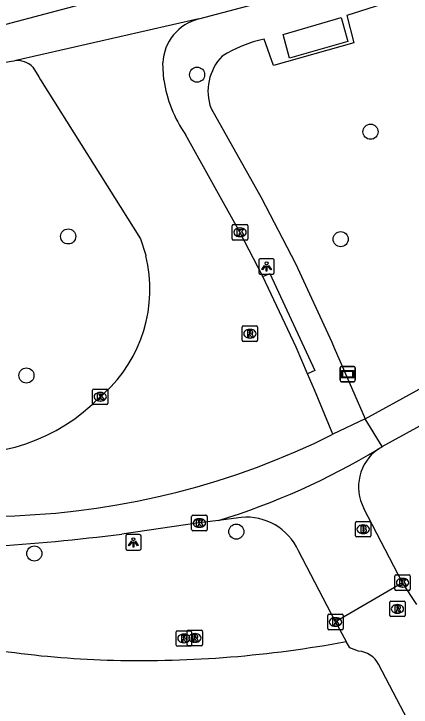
# Model space of a CAD drawing. Extents: x 162074 to 163034, y 381824 to 382557.
# Drawn here: x 162587.66 to 162613.39, y 382459.41 to 382504.26 of the extents above; entities that cross this region are included whole.
import ezdxf

# ---------------------------------------------------------------- set-up
doc = ezdxf.new("R2010")
doc.units = 0
for name, color, linetype in [('IMGEO_Boom', 7, 'Continuous'), ('IMGEO_Brandkraan', 7, 'Continuous'), ('IMGEO_Fietspad_gesloten', 7, 'Continuous'), ('IMGEO_Kolk', 7, 'Continuous'), ('IMGEO_Lichtpunt', 7, 'Continuous'), ('IMGEO_OVBaan_gesloten', 7, 'Continuous'), ('IMGEO_Rijbaan_lokaal_open', 7, 'Continuous'), ('IMGEO_Rioolput', 7, 'Continuous'), ('IMGEO_Straatnaambord', 7, 'Continuous'), ('IMGEO_Voetpad_open', 7, 'Continuous')]:
    doc.layers.add(name, color=color, linetype=linetype)

msp = doc.modelspace()

# ---------------------------------------------------------------- linework, layer by layer
at = {"layer": 'IMGEO_Boom'}
for centre in [(162599.526, 382500.324), (162610.762, 382496.634), (162591.178, 382489.859), (162608.829, 382489.684), (162588.473, 382480.865), (162602.068, 382470.762), (162588.983, 382469.344)]:
    msp.add_circle(centre, 0.489, dxfattribs=at)
at = {"layer": 'IMGEO_Brandkraan'}
for p, q in [((162609.857, 382471.415), (162610.709, 382471.415)), ((162609.782, 382470.489), (162609.782, 382471.341)), ((162610.27, 382471.195), (162610.295, 382471.195)), ((162610.783, 382471.341), (162610.783, 382470.489)), ((162610.293, 382470.635), (162610.268, 382470.635)), ((162610.709, 382470.415), (162609.857, 382470.415))]:
    msp.add_line(p, q, dxfattribs=at)
for points in [[(162609.857, 382471.415), (162610.709, 382471.415)], [(162609.782, 382470.489), (162609.782, 382471.341)], [(162610.13, 382471.115), (162610.13, 382470.715), (162610.343, 382470.715)], [(162610.361, 382471.115), (162610.13, 382471.115)], [(162610.309, 382471.034), (162610.255, 382471.034), (162610.255, 382470.958)], [(162610.255, 382470.958), (162610.308, 382470.958)], [(162610.783, 382471.341), (162610.783, 382470.489)], [(162610.317, 382470.882), (162610.255, 382470.882), (162610.255, 382470.801)], [(162610.255, 382470.801), (162610.317, 382470.801)], [(162610.709, 382470.415), (162609.857, 382470.415)]]:
    msp.add_lwpolyline(points, dxfattribs=at)
for centre, radius, start, end in [((162609.859, 382471.339), 0.0765, 91.552, 178.448), ((162609.859, 382471.339), 0.0765, 91.552, 178.448), ((162610.707, 382471.339), 0.0765, 1.552, 88.448), ((162610.707, 382471.339), 0.0765, 1.552, 88.448), ((162610.31, 382470.996), 0.0379, 267.8285, 90.9355), ((162610.365, 382470.97), 0.145, 59.4692, 91.5367), ((162610.39, 382471.017), 0.0922, 285.5137, 58.1501), ((162610.395, 382470.825), 0.105, 301.3115, 78.989), ((162609.859, 382470.491), 0.0765, 181.552, 268.448), ((162609.859, 382470.491), 0.0765, 181.552, 268.448), ((162610.318, 382470.841), 0.0404, 269.8759, 90.5077), ((162610.349, 382470.966), 0.251, 268.6676, 293.5347), ((162610.707, 382470.491), 0.0765, 271.552, 358.448), ((162610.707, 382470.491), 0.0765, 271.552, 358.448)]:
    msp.add_arc(centre, radius, start, end, dxfattribs=at)
for centre, major_axis, ratio, start_param, end_param in [((162610.269, 382470.915), (-0.387, 0.002), 0.722429, 4.712389, 7.853982), ((162610.294, 382470.915), (-0.39, 0.002), 0.717154, 1.570796, 4.712389)]:
    msp.add_ellipse(centre, major_axis=major_axis, ratio=ratio, start_param=start_param, end_param=end_param, dxfattribs=at)
at = {"layer": 'IMGEO_Fietspad_gesloten'}
for points in [[(162610.409, 382478.058), (162612.428, 382479.169), (162635.318, 382491.736), (162650.37, 382500), (162690.999, 382522.309)], [(162611.51, 382476.264), (162654.853, 382500), (162692.063, 382520.377)], [(162610.409, 382478.058), (162608.33, 382477.061)], [(162611.51, 382476.264), (162610.409, 382478.058)], [(162611.251, 382476.1), (162611.336, 382476.158), (162611.424, 382476.21), (162611.51, 382476.264)], [(162600.915, 382471.486), (162599.672, 382471.321), (162594.654, 382470.608)]]:
    msp.add_lwpolyline(points, dxfattribs=at)
msp.add_arc((162578.405, 382597.201), 127.632, 273.42952, 277.31428, dxfattribs=at)
at = {"layer": 'IMGEO_Kolk'}
for p, q in [((162601.808, 382489.702), (162601.808, 382490.554)), ((162601.883, 382490.628), (162602.735, 382490.628)), ((162602.296, 382490.408), (162602.321, 382490.408)), ((162602.809, 382490.554), (162602.809, 382489.702)), ((162602.319, 382489.848), (162602.294, 382489.848)), ((162602.735, 382489.628), (162601.883, 382489.628)), ((162592.753, 382479.059), (162592.753, 382479.911)), ((162592.828, 382479.985), (162593.68, 382479.985)), ((162593.754, 382479.911), (162593.754, 382479.059)), ((162593.241, 382479.765), (162593.266, 382479.765)), ((162593.264, 382479.205), (162593.239, 382479.205)), ((162593.68, 382478.985), (162592.828, 382478.985)), ((162599.25, 382471.82), (162600.102, 382471.82)), ((162599.175, 382470.894), (162599.175, 382471.746)), ((162599.663, 382471.6), (162599.688, 382471.6)), ((162600.176, 382471.746), (162600.176, 382470.894)), ((162599.686, 382471.04), (162599.661, 382471.04)), ((162600.102, 382470.82), (162599.25, 382470.82)), ((162612.337, 382467.032), (162612.337, 382467.884)), ((162612.412, 382467.958), (162613.264, 382467.958)), ((162613.338, 382467.884), (162613.338, 382467.032)), ((162612.825, 382467.738), (162612.85, 382467.738)), ((162613.264, 382466.958), (162612.412, 382466.958)), ((162612.848, 382467.178), (162612.823, 382467.178)), ((162607.991, 382464.49), (162607.991, 382465.342)), ((162608.066, 382465.416), (162608.918, 382465.416)), ((162608.479, 382465.196), (162608.504, 382465.196)), ((162608.992, 382465.342), (162608.992, 382464.49)), ((162608.502, 382464.636), (162608.477, 382464.636)), ((162608.918, 382464.416), (162608.066, 382464.416))]:
    msp.add_line(p, q, dxfattribs=at)
for points in [[(162601.808, 382489.702), (162601.808, 382490.554)], [(162601.883, 382490.628), (162602.735, 382490.628)], [(162602.129, 382490.328), (162602.252, 382490.328), (162602.252, 382490.177), (162602.382, 382490.328), (162602.546, 382490.328), (162602.4, 382490.177), (162602.553, 382489.928), (162602.401, 382489.928), (162602.316, 382490.092), (162602.252, 382490.025), (162602.252, 382489.928), (162602.129, 382489.928), (162602.129, 382490.328)], [(162602.809, 382490.554), (162602.809, 382489.702)], [(162602.735, 382489.628), (162601.883, 382489.628)], [(162592.753, 382479.059), (162592.753, 382479.911)], [(162592.828, 382479.985), (162593.68, 382479.985)], [(162593.754, 382479.911), (162593.754, 382479.059)], [(162593.074, 382479.685), (162593.197, 382479.685), (162593.197, 382479.534), (162593.327, 382479.685), (162593.491, 382479.685), (162593.345, 382479.534), (162593.498, 382479.285), (162593.346, 382479.285), (162593.261, 382479.449), (162593.197, 382479.382), (162593.197, 382479.285), (162593.074, 382479.285), (162593.074, 382479.685)], [(162593.68, 382478.985), (162592.828, 382478.985)], [(162599.25, 382471.82), (162600.102, 382471.82)], [(162599.175, 382470.894), (162599.175, 382471.746)], [(162599.496, 382471.52), (162599.619, 382471.52), (162599.619, 382471.369), (162599.749, 382471.52), (162599.913, 382471.52), (162599.767, 382471.369), (162599.92, 382471.12), (162599.768, 382471.12), (162599.683, 382471.284), (162599.619, 382471.217), (162599.619, 382471.12), (162599.496, 382471.12), (162599.496, 382471.52)], [(162600.176, 382471.746), (162600.176, 382470.894)], [(162600.102, 382470.82), (162599.25, 382470.82)], [(162612.337, 382467.032), (162612.337, 382467.884)], [(162612.412, 382467.958), (162613.264, 382467.958)], [(162613.338, 382467.884), (162613.338, 382467.032)], [(162612.658, 382467.658), (162612.781, 382467.658), (162612.781, 382467.507), (162612.911, 382467.658), (162613.075, 382467.658), (162612.929, 382467.507), (162613.082, 382467.258), (162612.93, 382467.258), (162612.845, 382467.422), (162612.781, 382467.355), (162612.781, 382467.258), (162612.658, 382467.258), (162612.658, 382467.658)], [(162613.264, 382466.958), (162612.412, 382466.958)], [(162607.991, 382464.49), (162607.991, 382465.342)], [(162608.066, 382465.416), (162608.918, 382465.416)], [(162608.312, 382465.116), (162608.435, 382465.116), (162608.435, 382464.965), (162608.565, 382465.116), (162608.729, 382465.116), (162608.583, 382464.965), (162608.736, 382464.716), (162608.584, 382464.716), (162608.499, 382464.88), (162608.435, 382464.813), (162608.435, 382464.716), (162608.312, 382464.716), (162608.312, 382465.116)], [(162608.992, 382465.342), (162608.992, 382464.49)], [(162608.918, 382464.416), (162608.066, 382464.416)]]:
    msp.add_lwpolyline(points, dxfattribs=at)
for centre, start, end in [((162601.885, 382490.552), 91.552, 178.448), ((162601.885, 382490.552), 91.552, 178.448), ((162602.733, 382490.552), 1.552, 88.448), ((162602.733, 382490.552), 1.552, 88.448), ((162601.885, 382489.704), 181.552, 268.448), ((162601.885, 382489.704), 181.552, 268.448), ((162602.733, 382489.704), 271.552, 358.448), ((162602.733, 382489.704), 271.552, 358.448), ((162592.83, 382479.909), 91.552, 178.448), ((162592.83, 382479.909), 91.552, 178.448), ((162593.678, 382479.909), 1.552, 88.448), ((162593.678, 382479.909), 1.552, 88.448), ((162592.83, 382479.061), 181.552, 268.448), ((162592.83, 382479.061), 181.552, 268.448), ((162593.678, 382479.061), 271.552, 358.448), ((162593.678, 382479.061), 271.552, 358.448), ((162599.252, 382471.744), 91.552, 178.448), ((162599.252, 382471.744), 91.552, 178.448), ((162600.1, 382471.744), 1.552, 88.448), ((162600.1, 382471.744), 1.552, 88.448), ((162599.252, 382470.896), 181.552, 268.448), ((162599.252, 382470.896), 181.552, 268.448), ((162600.1, 382470.896), 271.552, 358.448), ((162600.1, 382470.896), 271.552, 358.448), ((162612.414, 382467.882), 91.552, 178.448), ((162612.414, 382467.882), 91.552, 178.448), ((162613.262, 382467.882), 1.552, 88.448), ((162613.262, 382467.882), 1.552, 88.448), ((162612.414, 382467.034), 181.552, 268.448), ((162612.414, 382467.034), 181.552, 268.448), ((162613.262, 382467.034), 271.552, 358.448), ((162613.262, 382467.034), 271.552, 358.448), ((162608.068, 382465.34), 91.552, 178.448), ((162608.068, 382465.34), 91.552, 178.448), ((162608.916, 382465.34), 1.552, 88.448), ((162608.916, 382465.34), 1.552, 88.448), ((162608.068, 382464.492), 181.552, 268.448), ((162608.068, 382464.492), 181.552, 268.448), ((162608.916, 382464.492), 271.552, 358.448), ((162608.916, 382464.492), 271.552, 358.448)]:
    msp.add_arc(centre, 0.0765, start, end, dxfattribs=at)
for centre, major_axis, ratio, start_param, end_param in [((162602.295, 382490.128), (-0.387, 0.002), 0.722429, 4.712389, 7.853982), ((162602.32, 382490.128), (-0.39, 0.002), 0.717154, 1.570796, 4.712389), ((162593.24, 382479.485), (-0.387, 0.002), 0.722429, 4.712389, 7.853982), ((162593.265, 382479.485), (-0.39, 0.002), 0.717154, 1.570796, 4.712389), ((162599.662, 382471.32), (-0.387, 0.002), 0.722429, 4.712389, 7.853982), ((162599.687, 382471.32), (-0.39, 0.002), 0.717154, 1.570796, 4.712389), ((162612.824, 382467.458), (-0.387, 0.002), 0.722429, 4.712389, 7.853982), ((162612.849, 382467.458), (-0.39, 0.002), 0.717154, 1.570796, 4.712389), ((162608.478, 382464.916), (-0.387, 0.002), 0.722429, 4.712389, 7.853982), ((162608.503, 382464.916), (-0.39, 0.002), 0.717154, 1.570796, 4.712389)]:
    msp.add_ellipse(centre, major_axis=major_axis, ratio=ratio, start_param=start_param, end_param=end_param, dxfattribs=at)
at = {"layer": 'IMGEO_Lichtpunt'}
for p, q in [((162604.43, 382488.42), (162603.622, 382488.42)), ((162604.43, 382488.42), (162603.622, 382488.42)), ((162603.528, 382488.325), (162603.528, 382487.518)), ((162603.528, 382488.325), (162603.528, 382487.518)), ((162604.524, 382487.518), (162604.524, 382488.325)), ((162604.524, 382487.518), (162604.524, 382488.325)), ((162603.622, 382487.424), (162604.43, 382487.424)), ((162603.622, 382487.424), (162604.43, 382487.424)), ((162594.905, 382470.473), (162594.905, 382469.666)), ((162594.905, 382470.473), (162594.905, 382469.666)), ((162595.807, 382470.568), (162594.999, 382470.568)), ((162595.807, 382470.568), (162594.999, 382470.568)), ((162595.901, 382469.666), (162595.901, 382470.473)), ((162595.901, 382469.666), (162595.901, 382470.473)), ((162594.999, 382469.572), (162595.807, 382469.572)), ((162594.999, 382469.572), (162595.807, 382469.572))]:
    msp.add_line(p, q, dxfattribs=at)
for points in [[(162603.902, 382487.989), (162603.941, 382487.961), (162603.753, 382487.699), (162603.715, 382487.726), (162603.902, 382487.989)], [(162604.114, 382487.961), (162604.152, 382487.988), (162604.339, 382487.726), (162604.3, 382487.698), (162604.114, 382487.961)], [(162604.004, 382487.941), (162604.051, 382487.941), (162604.051, 382487.619), (162604.004, 382487.619), (162604.004, 382487.941)], [(162595.279, 382470.137), (162595.318, 382470.109), (162595.13, 382469.847), (162595.092, 382469.874), (162595.279, 382470.137)], [(162595.381, 382470.089), (162595.428, 382470.089), (162595.428, 382469.767), (162595.381, 382469.767), (162595.381, 382470.089)], [(162595.491, 382470.109), (162595.529, 382470.136), (162595.716, 382469.874), (162595.677, 382469.846), (162595.491, 382470.109)]]:
    msp.add_lwpolyline(points, dxfattribs=at)
for centre in [(162604.027, 382488.123), (162595.404, 382470.271)]:
    msp.add_circle(centre, 0.0994, dxfattribs=at)
for centre, start, end in [((162603.622, 382488.325), 90, 180), ((162603.622, 382488.325), 90, 180), ((162604.43, 382488.325), 0, 90), ((162604.43, 382488.325), 0, 90), ((162603.622, 382487.518), 180, 270), ((162603.622, 382487.518), 180, 270), ((162604.43, 382487.518), 270, 0), ((162604.43, 382487.518), 270, 360), ((162594.999, 382470.473), 90, 180), ((162594.999, 382470.473), 90, 180), ((162595.807, 382470.473), 0, 90), ((162595.807, 382470.473), 0, 90), ((162594.999, 382469.666), 180, 270), ((162594.999, 382469.666), 180, 270), ((162595.807, 382469.666), 270, 0), ((162595.807, 382469.666), 270, 360)]:
    msp.add_arc(centre, 0.0946, start, end, dxfattribs=at)
at = {"layer": 'IMGEO_OVBaan_gesloten'}
for points in [[(162568.138, 382498.576), (162601.758, 382507.473), (162623.526, 382515.096), (162638.589, 382520.515), (162652.734, 382524.924), (162671.93, 382530.986), (162686.717, 382534.292), (162698.199, 382535.67), (162711.379, 382536.956), (162726.212, 382537.278), (162742.24, 382536.416), (162755.489, 382534.694), (162767.039, 382532.455), (162790.552, 382526.577), (162850.851, 382511.79), (162870.874, 382506.646), (162879.507, 382503.523), (162894.571, 382498.563), (162901.643, 382496.451), (162915.42, 382492.961), (163006.626, 382470.32), (163005.936, 382467.312)], [(162599.636, 382503.926), (162606.26, 382505.707)], [(162599.636, 382503.926), (162587.692, 382501.229)], [(162580.15, 382500), (162587.495, 382501.191), (162587.692, 382501.229)]]:
    msp.add_lwpolyline(points, dxfattribs=at)
at = {"layer": 'IMGEO_Rijbaan_lokaal_open'}
for points in [[(162597.376, 382500), (162597.304, 382501.097)], [(162588.892, 382500.811), (162589.282, 382500.174), (162589.391, 382500), (162595.863, 382489.712), (162596.182, 382488.719), (162596.21, 382488.611)], [(162603.788, 382487.263), (162602.304, 382490.127), (162598.782, 382496.444)], [(162606.689, 382480.974), (162605.946, 382482.697), (162603.788, 382487.263)], [(162608.33, 382477.061), (162607.133, 382479.943), (162606.689, 382480.974)], [(162593.49, 382479.694), (162593.371, 382479.588), (162593.25, 382479.484)], [(162612.833, 382467.457), (162610.328, 382472.266)], [(162602.381, 382471.681), (162600.915, 382471.486)], [(162608.489, 382464.916), (162606.089, 382469.524)], [(162612.833, 382467.457), (162608.489, 382464.916)], [(162613.753, 382466.055), (162612.833, 382467.457)], [(162608.489, 382464.916), (162609.184, 382463.654)], [(162609.991, 382463.028), (162609.416, 382463.251), (162609.184, 382463.654)], [(162648.225, 382391.425), (162634.887, 382417.2), (162620.471, 382444.666), (162611.28, 382462.178)]]:
    msp.add_lwpolyline(points, dxfattribs=at)
for centre, radius, start, end in [((162600.369, 382500.946), 3.069, 103.8168, 177.1843), ((162587.869, 382499.805), 1.435, 44.5139, 97.0762), ((162605.294, 382501.075), 7.99, 187.7288, 215.4177), ((162587.37, 382486.434), 9.104, 312.2388, 13.8341), ((162584.518, 382487.989), 12.189, 261.7071, 315.755), ((162585.72, 382522.55), 50.799, 248.0775, 296.4293), ((162587.458, 382515.516), 46.04, 286.995, 301.117), ((162612.98, 382473.656), 2.994, 125.2723, 207.656), ((162602.713, 382467.986), 3.71, 24.4916, 95.1339), ((162609.896, 382461.482), 1.549, 26.7071, 86.4891)]:
    msp.add_arc(centre, radius, start, end, dxfattribs=at)
at = {"layer": 'IMGEO_Rioolput'}
for p, q in [((162602.447, 382483.141), (162602.447, 382483.993)), ((162602.522, 382484.067), (162603.374, 382484.067)), ((162603.448, 382483.993), (162603.448, 382483.141)), ((162602.935, 382483.847), (162602.96, 382483.847)), ((162603.374, 382483.067), (162602.522, 382483.067)), ((162602.958, 382483.287), (162602.933, 382483.287)), ((162612.004, 382465.338), (162612.004, 382466.19)), ((162612.079, 382466.264), (162612.931, 382466.264)), ((162612.492, 382466.044), (162612.517, 382466.044)), ((162613.005, 382466.19), (162613.005, 382465.338)), ((162612.931, 382465.264), (162612.079, 382465.264)), ((162612.515, 382465.484), (162612.49, 382465.484)), ((162598.174, 382463.426), (162598.174, 382464.278)), ((162598.249, 382464.352), (162599.101, 382464.352)), ((162598.884, 382463.457), (162598.884, 382464.309)), ((162598.959, 382464.383), (162599.811, 382464.383)), ((162599.175, 382464.278), (162599.175, 382463.426)), ((162599.885, 382464.309), (162599.885, 382463.457)), ((162598.662, 382464.132), (162598.687, 382464.132)), ((162599.372, 382464.163), (162599.397, 382464.163)), ((162599.101, 382463.352), (162598.249, 382463.352)), ((162598.685, 382463.572), (162598.66, 382463.572)), ((162599.811, 382463.383), (162598.959, 382463.383)), ((162599.395, 382463.603), (162599.37, 382463.603))]:
    msp.add_line(p, q, dxfattribs=at)
for points in [[(162602.447, 382483.141), (162602.447, 382483.993)], [(162602.522, 382484.067), (162603.374, 382484.067)], [(162603.448, 382483.993), (162603.448, 382483.141)], [(162603.036, 382483.765), (162602.784, 382483.767), (162602.784, 382483.367)], [(162602.784, 382483.367), (162602.908, 382483.367), (162602.908, 382483.529), (162602.919, 382483.529)], [(162602.962, 382483.686), (162602.908, 382483.686), (162602.908, 382483.605)], [(162602.908, 382483.605), (162602.96, 382483.605)], [(162602.966, 382483.5), (162603.037, 382483.367), (162603.177, 382483.367), (162603.112, 382483.493)], [(162603.374, 382483.067), (162602.522, 382483.067)], [(162612.004, 382465.338), (162612.004, 382466.19)], [(162612.079, 382466.264), (162612.931, 382466.264)], [(162613.005, 382466.19), (162613.005, 382465.338)], [(162612.593, 382465.962), (162612.341, 382465.964), (162612.341, 382465.564)], [(162612.341, 382465.564), (162612.465, 382465.564), (162612.465, 382465.726), (162612.476, 382465.726)], [(162612.519, 382465.883), (162612.465, 382465.883), (162612.465, 382465.802)], [(162612.465, 382465.802), (162612.517, 382465.802)], [(162612.523, 382465.697), (162612.594, 382465.564), (162612.734, 382465.564), (162612.669, 382465.69)], [(162612.931, 382465.264), (162612.079, 382465.264)], [(162598.174, 382463.426), (162598.174, 382464.278)], [(162598.249, 382464.352), (162599.101, 382464.352)], [(162598.884, 382463.457), (162598.884, 382464.309)], [(162598.959, 382464.383), (162599.811, 382464.383)], [(162599.175, 382464.278), (162599.175, 382463.426)], [(162599.885, 382464.309), (162599.885, 382463.457)], [(162598.763, 382464.05), (162598.511, 382464.052), (162598.511, 382463.652)], [(162598.511, 382463.652), (162598.635, 382463.652), (162598.635, 382463.814), (162598.646, 382463.814)], [(162598.689, 382463.971), (162598.635, 382463.971), (162598.635, 382463.89)], [(162598.635, 382463.89), (162598.687, 382463.89)], [(162598.693, 382463.785), (162598.764, 382463.652), (162598.904, 382463.652), (162598.839, 382463.778)], [(162599.473, 382464.081), (162599.221, 382464.083), (162599.221, 382463.683)], [(162599.221, 382463.683), (162599.345, 382463.683), (162599.345, 382463.845), (162599.356, 382463.845)], [(162599.399, 382464.002), (162599.345, 382464.002), (162599.345, 382463.921)], [(162599.345, 382463.921), (162599.397, 382463.921)], [(162599.403, 382463.816), (162599.474, 382463.683), (162599.614, 382463.683), (162599.549, 382463.809)], [(162599.101, 382463.352), (162598.249, 382463.352)], [(162599.811, 382463.383), (162598.959, 382463.383)]]:
    msp.add_lwpolyline(points, dxfattribs=at)
for centre, radius, start, end in [((162602.524, 382483.991), 0.0765, 91.552, 178.448), ((162602.524, 382483.991), 0.0765, 91.552, 178.448), ((162603.372, 382483.991), 0.0765, 1.552, 88.448), ((162603.372, 382483.991), 0.0765, 1.552, 88.448), ((162602.918, 382483.476), 0.0533, 26.0293, 88.6989), ((162602.944, 382483.794), 0.19, 274.7715, 282.9687), ((162602.968, 382483.59), 0.0964, 77.0061, 93.1865), ((162602.982, 382483.647), 0.0378, 276.6634, 79.6772), ((162603.035, 382483.655), 0.109, 350.3612, 89.416), ((162603.033, 382483.655), 0.112, 277.5842, 350.9817), ((162603.017, 382483.44), 0.108, 29.5134, 73.7905), ((162602.524, 382483.143), 0.0765, 181.552, 268.448), ((162602.524, 382483.143), 0.0765, 181.552, 268.448), ((162603.372, 382483.143), 0.0765, 271.552, 358.448), ((162603.372, 382483.143), 0.0765, 271.552, 358.448), ((162612.081, 382466.188), 0.0765, 91.552, 178.448), ((162612.081, 382466.188), 0.0765, 91.552, 178.448), ((162612.929, 382466.188), 0.0765, 1.552, 88.448), ((162612.929, 382466.188), 0.0765, 1.552, 88.448), ((162612.475, 382465.673), 0.0533, 26.0293, 88.6989), ((162612.501, 382465.991), 0.19, 274.7715, 282.9687), ((162612.525, 382465.787), 0.0964, 77.0061, 93.1865), ((162612.539, 382465.844), 0.0378, 276.6634, 79.6772), ((162612.592, 382465.852), 0.109, 350.3612, 89.416), ((162612.59, 382465.852), 0.112, 277.5842, 350.9817), ((162612.574, 382465.637), 0.108, 29.5134, 73.7905), ((162612.081, 382465.34), 0.0765, 181.552, 268.448), ((162612.081, 382465.34), 0.0765, 181.552, 268.448), ((162612.929, 382465.34), 0.0765, 271.552, 358.448), ((162612.929, 382465.34), 0.0765, 271.552, 358.448), ((162598.251, 382464.276), 0.0765, 91.552, 178.448), ((162598.251, 382464.276), 0.0765, 91.552, 178.448), ((162598.961, 382464.307), 0.0765, 91.552, 178.448), ((162598.961, 382464.307), 0.0765, 91.552, 178.448), ((162599.099, 382464.276), 0.0765, 1.552, 88.448), ((162599.099, 382464.276), 0.0765, 1.552, 88.448), ((162599.809, 382464.307), 0.0765, 1.552, 88.448), ((162599.809, 382464.307), 0.0765, 1.552, 88.448), ((162598.645, 382463.761), 0.0533, 26.0293, 88.6989), ((162598.671, 382464.079), 0.19, 274.7715, 282.9687), ((162598.695, 382463.875), 0.0964, 77.0061, 93.1865), ((162598.709, 382463.932), 0.0378, 276.6634, 79.6772), ((162598.762, 382463.94), 0.109, 350.3612, 89.416), ((162598.76, 382463.94), 0.112, 277.5842, 350.9817), ((162598.744, 382463.725), 0.108, 29.5134, 73.7905), ((162599.355, 382463.792), 0.0533, 26.0293, 88.6989), ((162599.381, 382464.11), 0.19, 274.7715, 282.9687), ((162599.405, 382463.906), 0.0964, 77.0061, 93.1865), ((162599.419, 382463.963), 0.0378, 276.6634, 79.6772), ((162599.472, 382463.971), 0.109, 350.3612, 89.416), ((162599.47, 382463.971), 0.112, 277.5842, 350.9817), ((162599.454, 382463.756), 0.108, 29.5134, 73.7905), ((162598.251, 382463.428), 0.0765, 181.552, 268.448), ((162598.251, 382463.428), 0.0765, 181.552, 268.448), ((162598.961, 382463.459), 0.0765, 181.552, 268.448), ((162598.961, 382463.459), 0.0765, 181.552, 268.448), ((162599.099, 382463.428), 0.0765, 271.552, 358.448), ((162599.099, 382463.428), 0.0765, 271.552, 358.448), ((162599.809, 382463.459), 0.0765, 271.552, 358.448), ((162599.809, 382463.459), 0.0765, 271.552, 358.448)]:
    msp.add_arc(centre, radius, start, end, dxfattribs=at)
for centre, major_axis, ratio, start_param, end_param in [((162602.934, 382483.567), (-0.387, 0.002), 0.722429, 4.712389, 7.853982), ((162602.959, 382483.567), (-0.39, 0.002), 0.717154, 1.570796, 4.712389), ((162612.491, 382465.764), (-0.387, 0.002), 0.722429, 4.712389, 7.853982), ((162612.516, 382465.764), (-0.39, 0.002), 0.717154, 1.570796, 4.712389), ((162598.661, 382463.852), (-0.387, 0.002), 0.722429, 4.712389, 7.853982), ((162598.686, 382463.852), (-0.39, 0.002), 0.717154, 1.570796, 4.712389), ((162599.371, 382463.883), (-0.387, 0.002), 0.722429, 4.712389, 7.853982), ((162599.396, 382463.883), (-0.39, 0.002), 0.717154, 1.570796, 4.712389)]:
    msp.add_ellipse(centre, major_axis=major_axis, ratio=ratio, start_param=start_param, end_param=end_param, dxfattribs=at)
at = {"layer": 'IMGEO_Straatnaambord'}
for p, q in [((162608.785, 382480.55), (162608.785, 382481.35)), ((162608.785, 382481.35), (162608.785, 382480.55)), ((162608.885, 382481.45), (162609.675, 382481.45)), ((162609.675, 382481.45), (162608.885, 382481.45)), ((162609.775, 382481.35), (162609.775, 382480.55)), ((162609.775, 382480.55), (162609.775, 382481.35)), ((162609.675, 382480.45), (162608.885, 382480.45)), ((162608.885, 382480.45), (162609.675, 382480.45))]:
    msp.add_line(p, q, dxfattribs=at)
for points in [[(162608.886, 382481.182), (162609.674, 382481.182), (162609.674, 382480.718), (162608.886, 382480.718), (162608.886, 382481.182)], [(162608.951, 382481.117), (162608.951, 382480.783), (162609.609, 382480.783), (162609.609, 382481.117), (162608.951, 382481.117)]]:
    msp.add_lwpolyline(points, dxfattribs=at)
for centre, start, end in [((162608.885, 382481.35), 90, 180), ((162608.885, 382481.35), 90, 180), ((162609.675, 382481.35), 0, 90), ((162609.675, 382481.35), 360, 90), ((162608.885, 382480.55), 180, 270), ((162608.885, 382480.55), 180, 270), ((162609.675, 382480.55), 270, 0), ((162609.675, 382480.55), 270, 0)]:
    msp.add_arc(centre, 0.1, start, end, dxfattribs=at)
at = {"layer": 'IMGEO_Voetpad_open'}
for points in [[(162622.332, 382510.91), (162623.112, 382508.578), (162609.226, 382504.149), (162609.677, 382502.385), (162604.479, 382500.908), (162603.872, 382502.624)], [(162605.502, 382501.402), (162605.101, 382502.931), (162608.862, 382504.018), (162609.284, 382502.466), (162605.502, 382501.402)], [(162600.431, 382498.13), (162603.679, 382492.384), (162605.904, 382488.116), (162608.256, 382483.011), (162608.408, 382482.661), (162610.409, 382478.058)], [(162603.788, 382487.263), (162604.242, 382487.472), (162607.143, 382481.183), (162606.689, 382480.974)]]:
    msp.add_lwpolyline(points, dxfattribs=at)
for centre, radius, start, end in [((162605.634, 382494.372), 8.438, 102.0514, 122.0098), ((162603.476, 382499.253), 3.245, 135.5061, 200.2376), ((162595.703, 382525.229), 62.807, 256.04805, 268.55738), ((162595.878, 382534.821), 72.401, 268.61054, 280.59053)]:
    msp.add_arc(centre, radius, start, end, dxfattribs=at)

doc.saveas('drawing.dxf')
